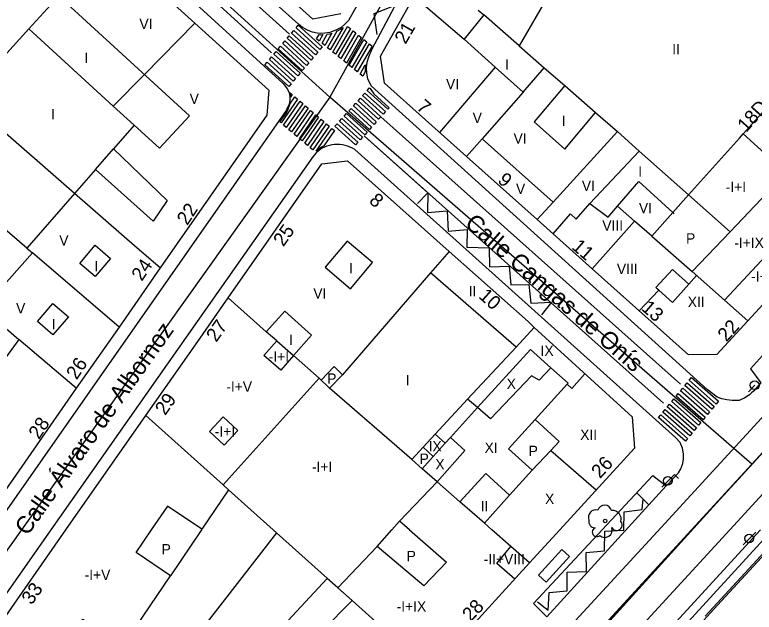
# Model space of a CAD drawing. Extents: x 282771 to 285132, y 4823109 to 4825496.
# Drawn here: x 284425.3 to 284532.5, y 4823783.6 to 4823870.3 of the extents above; entities that cross this region are included whole.
import ezdxf

# ---------------------------------------------------------------- set-up
doc = ezdxf.new("R2010")
doc.units = 0
for name, color, linetype in [('ACERA-BORDILLO', 7, 'Continuous'), ('ARBOL', 7, 'Continuous'), ('CALLE-EJE', 7, 'Continuous'), ('CALLE-TEXTO', 7, 'Continuous'), ('CARGA_DESCARGA', 7, 'Continuous'), ('CARRIL-BICI-AREA', 7, 'Continuous'), ('CARRIL-BICI-EJE', 7, 'Continuous'), ('EDIFICIO', 7, 'Continuous'), ('FAROLA', 7, 'Continuous'), ('INTERIOR-EDIFICIO', 7, 'Continuous'), ('MARQUESINA-BUS', 7, 'Continuous'), ('MEDIANERA', 7, 'Continuous'), ('NUM-LOCAL', 7, 'Continuous'), ('NUM-PORTAL', 7, 'Continuous'), ('PASO-PEATONES', 7, 'Continuous'), ('SENAL-VIARIA', 7, 'Continuous'), ('TXT-ALTURA-EDIFICIO', 7, 'Continuous')]:
    doc.layers.add(name, color=color, linetype=linetype)

msp = doc.modelspace()

# ---------------------------------------------------------------- linework, layer by layer
at = {"layer": 'ACERA-BORDILLO'}
for points in [[(284420.81, 4823899.92), (284457.57, 4823866.38), (284464.21, 4823860.32)], [(284482.98, 4823885.93), (284473.92, 4823869.9), (284473.65, 4823869.46), (284473.15, 4823868.92), (284472.59, 4823868.47), (284471.84, 4823868.05), (284470.98, 4823867.74), (284470.24, 4823867.62), (284469.63, 4823867.6), (284469.12, 4823867.64), (284468.43, 4823867.78), (284467.83, 4823867.99), (284467, 4823868.46), (284466.42, 4823868.92), (284443.26, 4823889.7)], [(284541.1, 4823829.1), (284531.97, 4823818.95), (284533.47, 4823816.9), (284532.39, 4823815.71), (284532.13, 4823815.45), (284531.81, 4823815.17), (284531.45, 4823814.91), (284531.1, 4823814.7), (284530.71, 4823814.51), (284530.3, 4823814.35), (284529.31, 4823814.34), (284528.53, 4823814.43), (284527.83, 4823814.6), (284527.11, 4823814.84), (284525.69, 4823815.95), (284476.97, 4823859.97), (284476.49, 4823860.98), (284476.34, 4823861.81), (284476.26, 4823862.59), (284476.37, 4823863.4), (284476.6, 4823864.18), (284477.06, 4823865.27), (284483.69, 4823877.8)], [(284464.21, 4823860.32), (284464.84, 4823859.5), (284465.05, 4823858.99), (284465.16, 4823858.44), (284465.17, 4823857.87), (284465.08, 4823857.33), (284464.64, 4823856.39), (284422.05, 4823795.56), (284402.13, 4823767.11)], [(284502.45, 4823782.95), (284500.48, 4823784.9), (284517.81, 4823803.47), (284519.74, 4823801.97), (284520.34, 4823802.5), (284520.82, 4823803.06), (284521.55, 4823803.85), (284521.88, 4823804.41), (284522.16, 4823805.21), (284522.24, 4823805.9), (284522.27, 4823806.59), (284522.13, 4823807.43), (284521.77, 4823808.24), (284521.09, 4823808.98), (284474.6, 4823850.76), (284474.26, 4823850.95), (284473.91, 4823851.11), (284473.54, 4823851.24), (284473.17, 4823851.35), (284472.79, 4823851.42), (284472.4, 4823851.47), (284472.02, 4823851.49), (284471.64, 4823851.47), (284471.27, 4823851.42), (284470.91, 4823851.34), (284470.55, 4823851.23), (284470.21, 4823851.09), (284469.87, 4823850.93), (284469.56, 4823850.73), (284469.26, 4823850.51), (284468.98, 4823850.26), (284468.72, 4823849.99), (284468.49, 4823849.71), (284430.53, 4823795.56)], [(284478.72, 4823731.53), (284527.17, 4823784.66), (284566.56, 4823827.34)], [(284430.53, 4823795.56), (284407.51, 4823762.73)]]:
    msp.add_lwpolyline(points, dxfattribs=at)
at = {"layer": 'ARBOL'}
msp.add_circle((284510.89, 4823796.85), 0.255, dxfattribs=at)
for centre, radius, start, end in [((284510.82, 4823798.11), 1.04, 15.6423, 161.3843), ((284509.56, 4823797.38), 1.1, 75.4318, 200.5561), ((284511.95, 4823797.11), 1.27, 345.0327, 95.7993), ((284509.45, 4823796.81), 0.935, 168.599, 268.1324), ((284509.69, 4823795.26), 0.672, 113.7367, 309.4725), ((284510.83, 4823795.56), 1.09, 228.9545, 17.928), ((284512.56, 4823796.28), 0.797, 208.9625, 38.991)]:
    msp.add_arc(centre, radius, start, end, dxfattribs=at)
at = {"layer": 'CALLE-EJE'}
for points in [[(284530.17, 4823965.18), (284470.96, 4823858.34)], [(284470.96, 4823858.34), (284437.03, 4823889.16)], [(284532.17, 4823805.08), (284589.91, 4823868.06)], [(284470.96, 4823858.34), (284426.26, 4823795.56), (284399.47, 4823757.94)], [(284532.17, 4823805.08), (284470.96, 4823858.34)], [(284532.17, 4823805.08), (284464.93, 4823731.89)]]:
    msp.add_lwpolyline(points, dxfattribs=at)
at = {"layer": 'CARGA_DESCARGA'}
for points in [[(284477.84, 4823867.43), (284477.41, 4823870.46), (284480.08, 4823871.52), (284479.85, 4823873.99), (284482.28, 4823875.07), (284481.79, 4823877.74), (284483.9, 4823878.63), (284483.83, 4823880.97), (284486, 4823881.96), (284485.67, 4823884.56), (284487.19, 4823883.87)], [(284483.7, 4823842.91), (284485.17, 4823844.44), (284485.14, 4823841.6), (284487.97, 4823841.86), (284488.12, 4823838.91), (284490.89, 4823839.14), (284490.84, 4823836.59), (284494.07, 4823836.5), (284494.1, 4823833.75), (284496.96, 4823833.81), (284497.21, 4823831.14), (284499.82, 4823831.17), (284500.13, 4823828.45), (284503.11, 4823828.6), (284501.66, 4823826.78)], [(284501.09, 4823785.13), (284502.62, 4823783.93), (284502.76, 4823786.51), (284505.39, 4823786.74), (284505.39, 4823789.46), (284508.2, 4823789.52), (284508.14, 4823792.3), (284510.81, 4823792.55), (284510.86, 4823795.39), (284513.61, 4823795.53), (284513.67, 4823798.19), (284516.27, 4823798.51), (284516.39, 4823800.01)]]:
    msp.add_lwpolyline(points, dxfattribs=at)
at = {"layer": 'CARRIL-BICI-AREA'}
for points in [[(284533.43, 4823795.56), (284486.55, 4823744.43)], [(284525.4, 4823783.03), (284535.16, 4823793.66)]]:
    msp.add_lwpolyline(points, dxfattribs=at)
at = {"layer": 'CARRIL-BICI-EJE'}
msp.add_lwpolyline([(284442.54, 4823694.39), (284565.76, 4823829.06)], dxfattribs=at)
at = {"layer": 'EDIFICIO'}
for points in [[(284544.88, 4823840.35), (284531.57, 4823825.91), (284527.07, 4823821.03), (284522.96, 4823820.97), (284509.01, 4823833.45), (284501.03, 4823840.58), (284490.8, 4823849.72), (284478.87, 4823860.39), (284478.3, 4823864.28), (284483.21, 4823872.98), (284485.55, 4823877.03), (284490, 4823884.86), (284496.81, 4823896.57), (284504.84, 4823910.36), (284509.43, 4823918.25), (284513.96, 4823926.03), (284518.58, 4823933.97), (284523.3, 4823942.82)], [(284438.59, 4823880.68), (284451.37, 4823869.09), (284462.1, 4823859.38), (284461.84, 4823855.73), (284446.38, 4823833.57), (284440.4, 4823825), (284434.2, 4823816.12), (284425.09, 4823803.04), (284419.87, 4823795.56), (284416.46, 4823790.67), (284409.96, 4823781.36)], [(284472.57, 4823870.42), (284468.51, 4823869.68), (284455.48, 4823881.39)], [(284444.27, 4823812.15), (284451.8, 4823822.91), (284456.21, 4823829.22), (284469.81, 4823848.65), (284473.51, 4823849.12), (284488.28, 4823835.97), (284499.71, 4823825.8), (284500.62, 4823824.94), (284514.82, 4823811.99), (284515.15, 4823807.44), (284504.31, 4823795.56), (284499.94, 4823790.77), (284485.62, 4823775.07)], [(284422.8, 4823781.46), (284432.66, 4823795.56), (284444.27, 4823812.15)]]:
    msp.add_lwpolyline(points, dxfattribs=at)
at = {"layer": 'FAROLA'}
for p, q in [((284532.61, 4823816.55), (284531.68, 4823815.61)), ((284520.96, 4823803.62), (284520.02, 4823802.69)), ((284521.55, 4823803.03), (284520.96, 4823803.62)), ((284520.02, 4823802.69), (284519.09, 4823801.75)), ((284532.76, 4823795.25), (284531.82, 4823794.32)), ((284531.82, 4823794.32), (284530.89, 4823793.38))]:
    msp.add_line(p, q, dxfattribs=at)
for centre in [(284532.57, 4823816.55), (284519.98, 4823802.69), (284531.78, 4823794.32)]:
    msp.add_circle(centre, 0.637, dxfattribs=at)
at = {"layer": 'INTERIOR-EDIFICIO'}
for points in [[(284550.38, 4823914.87), (284553.02, 4823896.46), (284557.06, 4823897.07), (284557.32, 4823896.03), (284561.68, 4823896.59), (284562.09, 4823894.28), (284567.97, 4823895.23), (284568.29, 4823893.85), (284568.77, 4823891.17), (284569.76, 4823891.31), (284569.97, 4823889.75), (284563.11, 4823888.64), (284563.93, 4823884.11), (284567.4, 4823884.67), (284567.6, 4823883.92), (284571.2, 4823884.39), (284571.33, 4823883.72), (284566.98, 4823878.62), (284564.84, 4823876.38), (284550.75, 4823861.59), (284537.16, 4823847.35), (284529, 4823838.79), (284523.53, 4823833.06)], [(284431.68, 4823873.03), (284450.63, 4823855.65), (284446.26, 4823850.92), (284442.59, 4823854.28), (284439.58, 4823850.83), (284447.36, 4823843.37), (284445.37, 4823840.36), (284437, 4823847.87), (284433.95, 4823844.36), (284427.05, 4823836.45), (284427.84, 4823835.78), (284420.65, 4823827.67), (284425.89, 4823823.21), (284416.41, 4823810.25), (284412.88, 4823813.23), (284403.06, 4823801.09), (284403.41, 4823800.81), (284399.77, 4823795.56)], [(284414.79, 4823872.18), (284423.71, 4823864.22), (284427.34, 4823868.24), (284430.53, 4823871.75)], [(284492.49, 4823870.97), (284493.28, 4823870.28), (284490.43, 4823866.77), (284494.93, 4823862.71), (284498.98, 4823859.09), (284502.05, 4823862.62), (284505.02, 4823860.03), (284501.43, 4823855.73), (284501.43, 4823855.73), (284500.62, 4823854.76), (284505.03, 4823850.8), (284509.51, 4823856.11), (284512.69, 4823853.34), (284515.84, 4823850.53), (284508.65, 4823842.9), (284511.34, 4823840.93), (284512.7, 4823842.51), (284515.77, 4823846.13), (284520.7, 4823841.59), (284517.65, 4823838.19), (284523.53, 4823833.06)], [(284436.95, 4823836.86), (284439.18, 4823834.95), (284436.94, 4823832.33), (284434.71, 4823834.23), (284436.95, 4823836.86)], [(284470.27, 4823833.66), (284473.97, 4823830.55), (284477.16, 4823834.35), (284473.46, 4823837.46), (284470.27, 4823833.66)], [(284433.07, 4823826.48), (284430.82, 4823823.85), (284428.57, 4823825.8), (284430.81, 4823828.42), (284433.07, 4823826.48)], [(284464.45, 4823827.31), (284468.31, 4823823.84), (284465.69, 4823820.85), (284463.84, 4823818.74), (284461.4, 4823820.89), (284463.26, 4823823), (284461.75, 4823824.32), (284464.45, 4823827.31)], [(284469.71, 4823817.31), (284469.4, 4823817.57), (284455.48, 4823802.09), (284456.28, 4823801.38), (284452.41, 4823795.66), (284447.42, 4823799.02), (284445.08, 4823795.56)], [(284482.53, 4823795.56), (284481.08, 4823796.83), (284486.52, 4823802.55), (284484.35, 4823804.45), (284482.88, 4823805.78), (284470.91, 4823816.13), (284469.43, 4823817.59)], [(284453.5, 4823809.84), (284455.64, 4823807.87), (284457.61, 4823810), (284455.48, 4823811.99), (284453.5, 4823809.84)], [(284504.21, 4823808.39), (284500.74, 4823811.57), (284496.85, 4823807.31), (284500.33, 4823804.23), (284502.99, 4823807.08), (284504.21, 4823808.39)], [(284493.37, 4823796.53), (284489.84, 4823799.63), (284493.58, 4823803.73), (284497.01, 4823800.62), (284493.37, 4823796.53)], [(284482.53, 4823795.56), (284487.89, 4823790.9), (284484.58, 4823787.47), (284477.82, 4823793.14), (284472.13, 4823787.16), (284470.6, 4823788.53), (284447.29, 4823763.42), (284454.61, 4823758.04), (284447.73, 4823750.37), (284430.39, 4823762.97), (284439.41, 4823776.37), (284433.57, 4823780.29), (284435.13, 4823782.61), (284440.97, 4823778.69), (284447.86, 4823788.91), (284442.87, 4823792.27), (284445.09, 4823795.56)]]:
    msp.add_lwpolyline(points, dxfattribs=at)
at = {"layer": 'MARQUESINA-BUS'}
msp.add_lwpolyline([(284505.7, 4823791.7), (284504.59, 4823792.71), (284501.22, 4823789.02), (284502.32, 4823788.01), (284505.7, 4823791.7)], dxfattribs=at)
at = {"layer": 'MEDIANERA'}
for points in [[(284483.21, 4823872.98), (284490.43, 4823866.77)], [(284502.8, 4823873.43), (284498.41, 4823865.79)], [(284430.53, 4823871.75), (284427.34, 4823868.24)], [(284498.41, 4823865.79), (284493.28, 4823870.28)], [(284451.37, 4823869.09), (284444.07, 4823861.65), (284439.55, 4823857.05)], [(284427.34, 4823868.24), (284439.55, 4823857.05)], [(284498.41, 4823865.79), (284502.05, 4823862.62)], [(284542.61, 4823866.08), (284534.92, 4823857.49), (284530.92, 4823853.01)], [(284494.93, 4823862.71), (284486.88, 4823853.22)], [(284498.98, 4823859.09), (284493.05, 4823852.3)], [(284505.02, 4823860.03), (284509.51, 4823856.11)], [(284439.55, 4823857.05), (284442.59, 4823854.28)], [(284443.05, 4823836.46), (284433.95, 4823844.36), (284421.55, 4823855.13)], [(284512.69, 4823853.34), (284503.35, 4823843.11)], [(284523, 4823844.17), (284530.36, 4823852.39), (284530.92, 4823853.01)], [(284530.92, 4823853.01), (284537.16, 4823847.35), (284541.61, 4823843.32)], [(284493.05, 4823852.3), (284490.8, 4823849.72)], [(284493.05, 4823852.3), (284503.35, 4823843.11)], [(284437, 4823847.87), (284439.58, 4823850.83)], [(284515.87, 4823850.57), (284515.84, 4823850.53), (284523, 4823844.17)], [(284427.05, 4823836.45), (284416.39, 4823845.6)], [(284523, 4823844.17), (284520.7, 4823841.59), (284520.87, 4823841.44)], [(284529, 4823838.79), (284523, 4823844.17)], [(284503.35, 4823843.11), (284501.03, 4823840.58)], [(284541.61, 4823843.32), (284528.21, 4823828.87)], [(284503.33, 4823838.52), (284505.88, 4823841.42), (284506.7, 4823840.63), (284508.65, 4823842.9)], [(284512.7, 4823842.51), (284515.16, 4823840.35)], [(284515.16, 4823840.35), (284509.01, 4823833.45)], [(284517.65, 4823838.19), (284515.16, 4823840.35)], [(284440.4, 4823825), (284427.84, 4823835.78)], [(284446.38, 4823833.57), (284443.05, 4823836.46)], [(284488.28, 4823835.97), (284485.58, 4823832.85)], [(284523.01, 4823831.22), (284520.65, 4823833.36), (284518.24, 4823830.75), (284518.45, 4823830.55)], [(284485.58, 4823832.85), (284472.8, 4823818.07)], [(284497.97, 4823822.09), (284485.58, 4823832.85)], [(284523.01, 4823831.22), (284524.14, 4823832.46), (284524.17, 4823832.5)], [(284528.21, 4823828.87), (284523.53, 4823833.06)], [(284523.01, 4823831.22), (284520.64, 4823828.56), (284518.67, 4823830.36)], [(284518.66, 4823830.36), (284515.8, 4823827.37)], [(284518.67, 4823830.36), (284518.45, 4823830.55)], [(284456.21, 4823829.22), (284461.75, 4823824.32)], [(284531.57, 4823825.91), (284528.21, 4823828.87)], [(284500.62, 4823824.94), (284497.97, 4823822.09)], [(284434.2, 4823816.12), (284425.89, 4823823.21)], [(284463.26, 4823823), (284465.69, 4823820.85), (284469.41, 4823817.57), (284469.71, 4823817.31), (284471.6, 4823819.25), (284472.8, 4823818.07)], [(284497.97, 4823822.09), (284490.95, 4823814.52)], [(284492.38, 4823813.3), (284500.05, 4823821.74), (284502.99, 4823819.09)], [(284502.99, 4823819.09), (284501.31, 4823817.29), (284500.22, 4823817.92), (284494.26, 4823811.68), (284492.38, 4823813.3)], [(284505.39, 4823816.7), (284505.52, 4823816.84), (284502.99, 4823819.09)], [(284470.91, 4823816.13), (284472.8, 4823818.07)], [(284505.39, 4823816.7), (284506.06, 4823816.09), (284507.88, 4823818.16)], [(284500.74, 4823811.57), (284505.39, 4823816.7)], [(284490.95, 4823814.52), (284486.26, 4823809.45)], [(284492.38, 4823813.3), (284490.95, 4823814.52)], [(284492.38, 4823813.3), (284488.47, 4823808.99)], [(284455.48, 4823802.09), (284444.27, 4823812.15)], [(284486.26, 4823809.45), (284484.5, 4823807.56)], [(284487.69, 4823808.13), (284486.26, 4823809.45)], [(284489.84, 4823799.63), (284486.51, 4823802.55), (284490.52, 4823807.07), (284488.47, 4823808.99)], [(284487.69, 4823808.13), (284488.47, 4823808.99)], [(284482.88, 4823805.78), (284484.5, 4823807.56)], [(284485.97, 4823806.23), (284484.5, 4823807.56)], [(284485.97, 4823806.23), (284487.69, 4823808.13)], [(284502.99, 4823807.08), (284509.61, 4823801.37)], [(284484.35, 4823804.45), (284485.97, 4823806.23)], [(284500.33, 4823804.23), (284497.01, 4823800.62)], [(284462.76, 4823795.56), (284456.28, 4823801.38)], [(284481.08, 4823796.83), (284479.95, 4823795.56)], [(284494.48, 4823795.56), (284493.37, 4823796.53)], [(284463.24, 4823795.13), (284441.75, 4823767.5), (284447.29, 4823763.42)], [(284452.34, 4823795.56), (284447.86, 4823788.91)], [(284452.34, 4823795.56), (284452.41, 4823795.66)], [(284463.24, 4823795.13), (284462.76, 4823795.56)], [(284470.61, 4823788.53), (284463.24, 4823795.13)], [(284477.82, 4823793.14), (284479.95, 4823795.56)], [(284497.23, 4823793.15), (284494.48, 4823795.56)], [(284497.78, 4823788.4), (284495.16, 4823790.71), (284497.23, 4823793.15)], [(284499.94, 4823790.77), (284497.23, 4823793.15)], [(284474.19, 4823785.32), (284472.13, 4823787.16)], [(284469.83, 4823780.93), (284474.19, 4823785.32)], [(284481.87, 4823778.43), (284474.19, 4823785.32)]]:
    msp.add_lwpolyline(points, dxfattribs=at)
at = {"layer": 'PASO-PEATONES'}
for points in [[(284469.53, 4823865.25), (284466.06, 4823868.41), (284466.38, 4823868.79), (284469.85, 4823865.64)], [(284468.89, 4823864.49), (284465.41, 4823867.64), (284465.74, 4823868.03), (284469.21, 4823864.87)], [(284469.83, 4823866.16), (284470.59, 4823867.47), (284471.03, 4823867.54), (284471.25, 4823867.62), (284470.22, 4823865.84)], [(284470.62, 4823865.52), (284471.96, 4823867.85), (284471.99, 4823867.9), (284472.71, 4823868.3), (284472.88, 4823868.44), (284471.01, 4823865.21)], [(284471.4, 4823864.89), (284473.55, 4823868.61), (284473.95, 4823868.29), (284471.8, 4823864.57)], [(284472.19, 4823864.25), (284474.34, 4823867.97), (284474.73, 4823867.65), (284472.58, 4823863.93)], [(284468.25, 4823863.72), (284464.77, 4823866.88), (284465.09, 4823867.26), (284468.57, 4823864.1)], [(284469.04, 4823866.8), (284469.4, 4823867.41), (284469.63, 4823867.4), (284469.97, 4823867.41), (284469.44, 4823866.48)], [(284475.52, 4823867.02), (284473.37, 4823863.29), (284472.98, 4823863.61), (284475.13, 4823867.33)], [(284476.31, 4823866.38), (284474.16, 4823862.66), (284473.76, 4823862.98), (284475.91, 4823866.7)], [(284466.96, 4823862.19), (284463.48, 4823865.34), (284463.81, 4823865.73), (284467.28, 4823862.57)], [(284467.6, 4823862.95), (284464.13, 4823866.11), (284464.45, 4823866.49), (284467.92, 4823863.34)], [(284477.09, 4823865.74), (284474.94, 4823862.02), (284474.55, 4823862.34), (284476.7, 4823866.06)], [(284466.32, 4823861.42), (284462.84, 4823864.58), (284463.16, 4823864.96), (284466.64, 4823861.8)], [(284465.03, 4823859.89), (284461.55, 4823863.04), (284461.88, 4823863.43), (284465.35, 4823860.27)], [(284465.67, 4823860.65), (284462.2, 4823863.81), (284462.52, 4823864.19), (284465.99, 4823861.04)], [(284476.11, 4823862.04), (284475.73, 4823861.38), (284475.34, 4823861.7), (284476.1, 4823863.02), (284476.14, 4823863), (284476.09, 4823862.27)], [(284476.73, 4823859.68), (284476.82, 4823859.6), (284476.9, 4823859.44), (284477.34, 4823858.82), (284479.56, 4823856.81), (284479.38, 4823856.61), (284476.39, 4823859.31)], [(284465.15, 4823857.29), (284465.16, 4823857.33), (284465.89, 4823858.39), (284466.27, 4823858.07), (284463.89, 4823854.6), (284463.73, 4823854.74), (284464.68, 4823856.09), (284464.88, 4823856.47), (284465.03, 4823856.88)], [(284465.25, 4823858.57), (284465.22, 4823858.97), (284465.51, 4823858.72), (284465.26, 4823858.36)], [(284475.39, 4823858.2), (284478.37, 4823855.5), (284478.04, 4823855.13), (284475.05, 4823857.83)], [(284476.06, 4823858.94), (284479.04, 4823856.24), (284478.71, 4823855.87), (284475.72, 4823858.57)], [(284464.27, 4823854.28), (284466.65, 4823857.74), (284467.04, 4823857.41), (284464.65, 4823853.95)], [(284465.04, 4823853.62), (284467.42, 4823857.09), (284467.8, 4823856.76), (284465.42, 4823853.29)], [(284474.72, 4823857.46), (284477.7, 4823854.76), (284477.37, 4823854.39), (284474.38, 4823857.09)], [(284465.8, 4823852.97), (284468.18, 4823856.43), (284468.56, 4823856.11), (284466.18, 4823852.64)], [(284476.03, 4823852.9), (284473.04, 4823855.6), (284473.38, 4823855.97), (284476.36, 4823853.27)], [(284476.7, 4823853.64), (284473.71, 4823856.34), (284474.05, 4823856.71), (284477.03, 4823854.01)], [(284469.33, 4823855.45), (284466.95, 4823851.99), (284466.57, 4823852.31), (284468.95, 4823855.78)], [(284470.09, 4823854.8), (284467.71, 4823851.33), (284467.33, 4823851.66), (284469.71, 4823855.13)], [(284475.36, 4823852.16), (284472.37, 4823854.86), (284472.71, 4823855.23), (284475.69, 4823852.53)], [(284470.86, 4823854.15), (284468.48, 4823850.68), (284468.09, 4823851.01), (284470.48, 4823854.47)], [(284470.11, 4823851.29), (284470.07, 4823851.24), (284469.78, 4823851.1), (284469.45, 4823850.89), (284469.14, 4823850.66), (284468.96, 4823850.5), (284471.24, 4823853.82), (284471.62, 4823853.49)], [(284474.69, 4823851.42), (284471.7, 4823854.12), (284472.04, 4823854.49), (284475.02, 4823851.79)], [(284527, 4823813.83), (284523.09, 4823817.28), (284523.41, 4823817.67), (284527.32, 4823814.22)], [(284526.36, 4823813.06), (284522.45, 4823816.51), (284522.77, 4823816.9), (284526.68, 4823813.45)], [(284525.08, 4823811.52), (284521.18, 4823814.97), (284521.5, 4823815.36), (284525.4, 4823811.91)], [(284525.72, 4823812.29), (284521.82, 4823815.74), (284522.14, 4823816.13), (284526.04, 4823812.68)], [(284524.44, 4823810.75), (284520.54, 4823814.2), (284520.86, 4823814.59), (284524.76, 4823811.14)], [(284523.17, 4823809.21), (284519.26, 4823812.66), (284519.58, 4823813.05), (284523.49, 4823809.6)], [(284523.81, 4823809.98), (284519.9, 4823813.43), (284520.22, 4823813.82), (284524.12, 4823810.37)], [(284522.53, 4823808.44), (284518.62, 4823811.89), (284518.94, 4823812.28), (284522.85, 4823808.83)]]:
    msp.add_lwpolyline(points, close=True, dxfattribs=at)
at = {"layer": 'SENAL-VIARIA'}
for points in [[(284442.24, 4823890.52), (284441.06, 4823889.17), (284465.11, 4823867.47)], [(284462.49, 4823864.78), (284441.55, 4823883.94)], [(284577.09, 4823859.26), (284519.03, 4823795.93), (284466.44, 4823738.8)], [(284478.37, 4823855.5), (284521.8, 4823816.69)], [(284577.11, 4823854.09), (284523.78, 4823795.93), (284474.19, 4823741.85)], [(284475.92, 4823852.75), (284519.34, 4823813.94)], [(284485.17, 4823844.44), (284476.47, 4823852.26)], [(284577.41, 4823844.71), (284575.57, 4823846.4), (284528.95, 4823795.56), (284476.12, 4823738.02)], [(284532.17, 4823805.08), (284499.44, 4823768.97), (284464.93, 4823731.89)], [(284515.54, 4823800.89), (284517.21, 4823799.22), (284519.74, 4823801.97)], [(284517.21, 4823799.22), (284502.45, 4823782.95), (284502.45, 4823782.95)]]:
    msp.add_lwpolyline(points, dxfattribs=at)

# ---------------------------------------------------------------- texts
at = {"layer": 'CALLE-TEXTO'}
for s, rotation, p in [('Calle Cangas de Onís', 318.9726, (284490.39, 4823839.78)), ('Calle Álvaro de Albornoz', 54.5487, (284427.12, 4823794.6))]:
    msp.add_text(s, height=2.5, rotation=rotation, dxfattribs=at).set_placement(p)
at = {"layer": 'NUM-LOCAL'}
for s, rotation, p in [('21', 60.18, (284481.95, 4823865.92)), ('18D', 48.11, (284531.35, 4823853.15)), ('8', 318.09, (284476.53, 4823843.15)), ('10', 318.09, (284492.43, 4823829.32)), ('22', 47.94, (284528.48, 4823822.74))]:
    msp.add_text(s, height=2, rotation=rotation, dxfattribs=at).set_placement(p)
at = {"layer": 'NUM-PORTAL'}
for s, rotation, p in [('7', 319.12, (284483.4, 4823856.7)), ('9', 319.12, (284495.17, 4823846.1)), ('22', 56.33, (284450.28, 4823839.64)), ('25', 54.69, (284464.23, 4823836.55)), ('11', 319.12, (284505.92, 4823836.45)), ('24', 56.33, (284443.7, 4823831.54)), ('13', 319.12, (284516.02, 4823827.56)), ('27', 54.69, (284454.5, 4823822.7)), ('26', 56.33, (284434.25, 4823817.24)), ('29', 54.69, (284447.08, 4823812.07)), ('28', 56.33, (284428.78, 4823808.59)), ('26', 47.22, (284510.14, 4823802.92)), ('33', 54.69, (284427.73, 4823784.59)), ('28', 46.2164, (284491.39, 4823782.17))]:
    msp.add_text(s, height=2, rotation=rotation, dxfattribs=at).set_placement(p)
at = {"layer": 'TXT-ALTURA-EDIFICIO'}
for s, p in [('VI', (284443.35, 4823868.21)), ('II', (284520.62, 4823864.54)), ('I', (284435.36, 4823863.3)), ('I', (284496.39, 4823862.33)), ('VI', (284487.82, 4823859.5)), ('V', (284450.64, 4823857.35)), ('I', (284430.54, 4823855.11)), ('V', (284491.68, 4823854.58)), ('I', (284504.6, 4823854.16)), ('VI', (284497.61, 4823851.59)), ('I', (284515.69, 4823846.81)), ('VI', (284507.51, 4823844.74)), ('V', (284497.96, 4823844.31)), ('-I+I', (284528.37, 4823844.57)), ('VI', (284515.79, 4823841.51)), ('VIII', (284510.48, 4823838.96)), ('V', (284431.73, 4823836.81)), ('P', (284522.62, 4823837.1)), ('-I+IX', (284529.61, 4823836.47)), ('I', (284436.83, 4823833.07)), ('I', (284473.76, 4823832.78)), ('VIII', (284512.59, 4823832.68)), ('-I+VIII', (284532.05, 4823831.6)), ('VI', (284468.57, 4823829.12)), ('II', (284491.1, 4823829.45)), ('XII', (284522.87, 4823827.89)), ('V', (284425.47, 4823826.97)), ('I', (284430.62, 4823824.67)), ('I', (284465.04, 4823822.4)), ('IX', (284501.52, 4823820.81)), ('-I+I', (284462.1, 4823819.95)), ('P', (284470.58, 4823816.77)), ('I', (284481.96, 4823816.54)), ('X', (284496.61, 4823816)), ('-I+V', (284455.95, 4823815.6)), ('-I+I', (284454.29, 4823809.1)), ('XII', (284507.27, 4823808.63)), ('IX', (284485.29, 4823806.96)), ('XI', (284493.41, 4823806.74)), ('P', (284499.8, 4823806.28)), ('P', (284483.99, 4823805.14)), ('-I+I', (284468.37, 4823803.98)), ('X', (284486.27, 4823804.33)), ('X', (284502.17, 4823799.31)), ('II', (284492.83, 4823798.27)), ('P', (284446.57, 4823792.01)), ('P', (284482.1, 4823791.03)), ('-II+VIII', (284493.28, 4823790.58)), ('-I+V', (284435.41, 4823788.3)), ('-I+IX', (284480.65, 4823783.72))]:
    msp.add_text(s, height=1.5, rotation=0, dxfattribs=at).set_placement(p)

doc.saveas('drawing.dxf')
